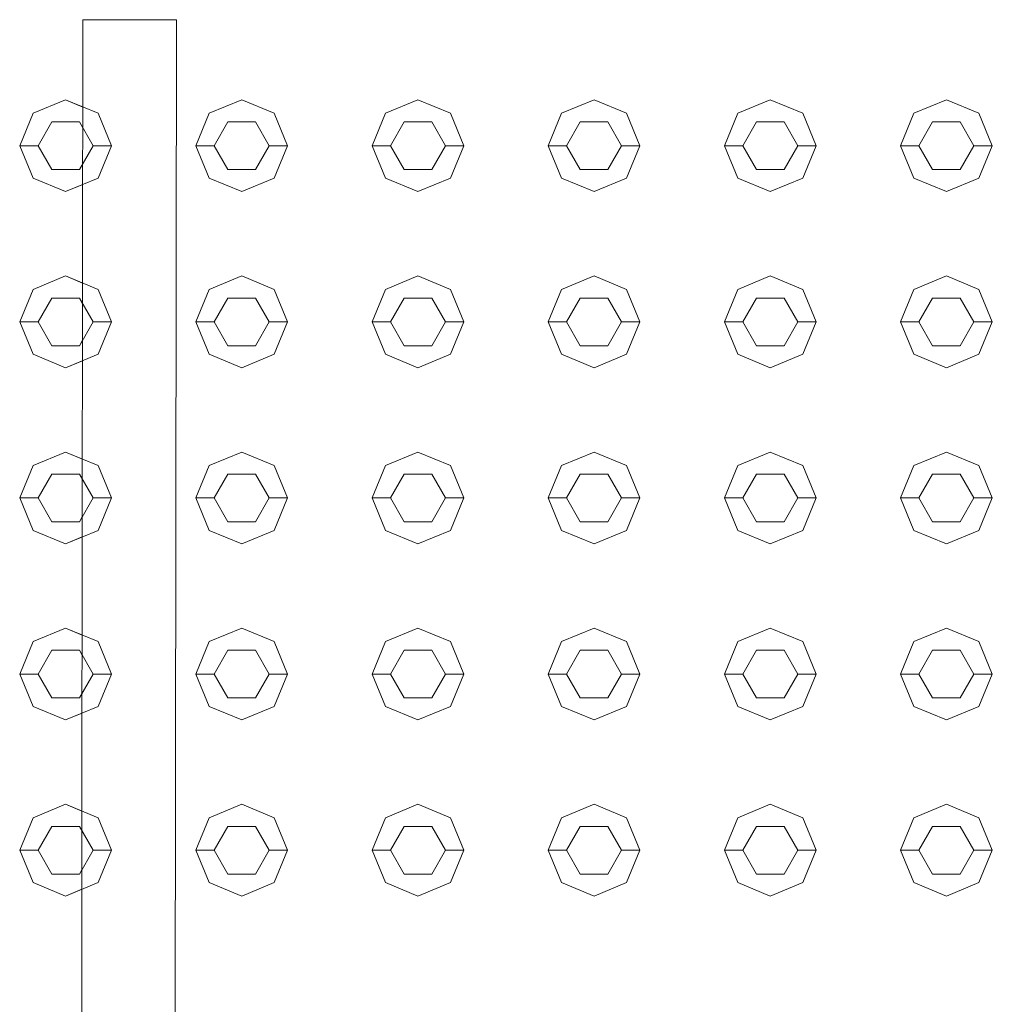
# Model space of a CAD drawing. Header units: millimetres. Extents: x 2 to 902, y -447 to 199.
# Tile 599 of 656: x 16.311 to 16.841, y 168.601 to 169.138. Entities that reach past the tile are written whole.
import ezdxf

# ---------------------------------------------------------------- set-up
doc = ezdxf.new("R2010")
doc.units = ezdxf.units.MM
doc.header["$MEASUREMENT"] = 0
doc.layers.add('IFC-Elemento construtivo genérico-Contorno', color=253, linetype='Continuous', lineweight=5)
doc.layers.add('IFC-Porta-Contorno', color=142, linetype='Continuous', lineweight=5)

msp = doc.modelspace()

# ---------------------------------------------------------------- linework, layer by layer
at = {"layer": 'IFC-Elemento construtivo genérico-Contorno', "color": 7, "lineweight": 5}
for p, q in [((16.31804, 169.08648), (16.33572, 169.09379)), ((16.31804, 169.08648), (16.33572, 169.09379)), ((16.33572, 169.09379), (16.34514, 169.0899)), ((16.33572, 169.09379), (16.3534, 169.08648)), ((16.41405, 169.08648), (16.43172, 169.09379)), ((16.41405, 169.08648), (16.43172, 169.09379)), ((16.43172, 169.09379), (16.4494, 169.08648)), ((16.43172, 169.09379), (16.4494, 169.08648)), ((16.51004, 169.08648), (16.52772, 169.09379)), ((16.51004, 169.08648), (16.52772, 169.09379)), ((16.52772, 169.09379), (16.5454, 169.08648)), ((16.52772, 169.09379), (16.5454, 169.08648)), ((16.60604, 169.08648), (16.62372, 169.09379)), ((16.60604, 169.08648), (16.62372, 169.09379)), ((16.62372, 169.09379), (16.6414, 169.08648)), ((16.62372, 169.09379), (16.6414, 169.08648)), ((16.70204, 169.08648), (16.71972, 169.09379)), ((16.70204, 169.08648), (16.71972, 169.09379)), ((16.71972, 169.09379), (16.7374, 169.08648)), ((16.71972, 169.09379), (16.7374, 169.08648)), ((16.79804, 169.08648), (16.81572, 169.09379)), ((16.79804, 169.08648), (16.81572, 169.09379)), ((16.81572, 169.09379), (16.8334, 169.08648)), ((16.81572, 169.09379), (16.8334, 169.08648)), ((16.31072, 169.06879), (16.31804, 169.08648)), ((16.31072, 169.06879), (16.31804, 169.08648)), ((16.32072, 169.06879), (16.32822, 169.08179)), ((16.32072, 169.06879), (16.32822, 169.08179)), ((16.32822, 169.08179), (16.34322, 169.08179)), ((16.32822, 169.08179), (16.34322, 169.08179)), ((16.34322, 169.08179), (16.34513, 169.07849)), ((16.34322, 169.08179), (16.35072, 169.06879)), ((16.3534, 169.08648), (16.36072, 169.06879)), ((16.40672, 169.06879), (16.41405, 169.08648)), ((16.40672, 169.06879), (16.41405, 169.08648)), ((16.41672, 169.06879), (16.42422, 169.08179)), ((16.41672, 169.06879), (16.42422, 169.08179)), ((16.42422, 169.08179), (16.43922, 169.08179)), ((16.42422, 169.08179), (16.43922, 169.08179)), ((16.43922, 169.08179), (16.44672, 169.06879)), ((16.43922, 169.08179), (16.44672, 169.06879)), ((16.4494, 169.08648), (16.45672, 169.06879)), ((16.4494, 169.08648), (16.45672, 169.06879)), ((16.50272, 169.06879), (16.51004, 169.08648)), ((16.50272, 169.06879), (16.51004, 169.08648)), ((16.51272, 169.06879), (16.52022, 169.08179)), ((16.51272, 169.06879), (16.52022, 169.08179)), ((16.52022, 169.08179), (16.53522, 169.08179)), ((16.52022, 169.08179), (16.53522, 169.08179)), ((16.53522, 169.08179), (16.54272, 169.06879)), ((16.53522, 169.08179), (16.54272, 169.06879)), ((16.5454, 169.08648), (16.55272, 169.06879)), ((16.5454, 169.08648), (16.55272, 169.06879)), ((16.59872, 169.06879), (16.60604, 169.08648)), ((16.59872, 169.06879), (16.60604, 169.08648)), ((16.60872, 169.06879), (16.61622, 169.08179)), ((16.60872, 169.06879), (16.61622, 169.08179)), ((16.61622, 169.08179), (16.63122, 169.08179)), ((16.61622, 169.08179), (16.63122, 169.08179)), ((16.63122, 169.08179), (16.63872, 169.06879)), ((16.63122, 169.08179), (16.63872, 169.06879)), ((16.6414, 169.08648), (16.64872, 169.06879)), ((16.6414, 169.08648), (16.64872, 169.06879)), ((16.69472, 169.06879), (16.70204, 169.08648)), ((16.69472, 169.06879), (16.70204, 169.08648)), ((16.70472, 169.06879), (16.71222, 169.08179)), ((16.70472, 169.06879), (16.71222, 169.08179)), ((16.71222, 169.08179), (16.72722, 169.08179)), ((16.71222, 169.08179), (16.72722, 169.08179)), ((16.72722, 169.08179), (16.73472, 169.06879)), ((16.72722, 169.08179), (16.73472, 169.06879)), ((16.7374, 169.08648), (16.74472, 169.06879)), ((16.7374, 169.08648), (16.74472, 169.06879)), ((16.79072, 169.06879), (16.79804, 169.08648)), ((16.79072, 169.06879), (16.79804, 169.08648)), ((16.80072, 169.06879), (16.80822, 169.08179)), ((16.80072, 169.06879), (16.80822, 169.08179)), ((16.80822, 169.08179), (16.82322, 169.08179)), ((16.80822, 169.08179), (16.82322, 169.08179)), ((16.82322, 169.08179), (16.83072, 169.06879)), ((16.82322, 169.08179), (16.83072, 169.06879)), ((16.8334, 169.08648), (16.84072, 169.06879)), ((16.8334, 169.08648), (16.84072, 169.06879)), ((16.31072, 169.06879), (16.32072, 169.06879)), ((16.31072, 169.06879), (16.31804, 169.05112)), ((16.31072, 169.06879), (16.32072, 169.06879)), ((16.31072, 169.06879), (16.31804, 169.05112)), ((16.32072, 169.06879), (16.32822, 169.0558)), ((16.32072, 169.06879), (16.32822, 169.0558)), ((16.34322, 169.0558), (16.35072, 169.06879)), ((16.35072, 169.06879), (16.36072, 169.06879)), ((16.3534, 169.05112), (16.36072, 169.06879)), ((16.40672, 169.06879), (16.41672, 169.06879)), ((16.40672, 169.06879), (16.41405, 169.05112)), ((16.40672, 169.06879), (16.41672, 169.06879)), ((16.40672, 169.06879), (16.41405, 169.05112)), ((16.41672, 169.06879), (16.42422, 169.0558)), ((16.41672, 169.06879), (16.42422, 169.0558)), ((16.43922, 169.0558), (16.44672, 169.06879)), ((16.43922, 169.0558), (16.44672, 169.06879)), ((16.44672, 169.06879), (16.45672, 169.06879)), ((16.44672, 169.06879), (16.45672, 169.06879)), ((16.4494, 169.05112), (16.45672, 169.06879)), ((16.4494, 169.05112), (16.45672, 169.06879)), ((16.50272, 169.06879), (16.51272, 169.06879)), ((16.50272, 169.06879), (16.51004, 169.05112)), ((16.50272, 169.06879), (16.51272, 169.06879)), ((16.50272, 169.06879), (16.51004, 169.05112)), ((16.51272, 169.06879), (16.52022, 169.0558)), ((16.51272, 169.06879), (16.52022, 169.0558)), ((16.53522, 169.0558), (16.54272, 169.06879)), ((16.53522, 169.0558), (16.54272, 169.06879)), ((16.54272, 169.06879), (16.55272, 169.06879)), ((16.54272, 169.06879), (16.55272, 169.06879)), ((16.5454, 169.05112), (16.55272, 169.06879)), ((16.5454, 169.05112), (16.55272, 169.06879)), ((16.59872, 169.06879), (16.60872, 169.06879)), ((16.59872, 169.06879), (16.60604, 169.05112)), ((16.59872, 169.06879), (16.60872, 169.06879)), ((16.59872, 169.06879), (16.60604, 169.05112)), ((16.60872, 169.06879), (16.61622, 169.0558)), ((16.60872, 169.06879), (16.61622, 169.0558)), ((16.63122, 169.0558), (16.63872, 169.06879)), ((16.63122, 169.0558), (16.63872, 169.06879)), ((16.63872, 169.06879), (16.64872, 169.06879)), ((16.63872, 169.06879), (16.64872, 169.06879)), ((16.6414, 169.05112), (16.64872, 169.06879)), ((16.6414, 169.05112), (16.64872, 169.06879)), ((16.69472, 169.06879), (16.70472, 169.06879)), ((16.69472, 169.06879), (16.70204, 169.05112)), ((16.69472, 169.06879), (16.70472, 169.06879)), ((16.69472, 169.06879), (16.70204, 169.05112)), ((16.70472, 169.06879), (16.71222, 169.0558)), ((16.70472, 169.06879), (16.71222, 169.0558)), ((16.72722, 169.0558), (16.73472, 169.06879)), ((16.72722, 169.0558), (16.73472, 169.06879)), ((16.73472, 169.06879), (16.74472, 169.06879)), ((16.73472, 169.06879), (16.74472, 169.06879)), ((16.7374, 169.05112), (16.74472, 169.06879)), ((16.7374, 169.05112), (16.74472, 169.06879)), ((16.79072, 169.06879), (16.80072, 169.06879)), ((16.79072, 169.06879), (16.79804, 169.05112)), ((16.79072, 169.06879), (16.80072, 169.06879)), ((16.79072, 169.06879), (16.79804, 169.05112)), ((16.80072, 169.06879), (16.80822, 169.0558)), ((16.80072, 169.06879), (16.80822, 169.0558)), ((16.82322, 169.0558), (16.83072, 169.06879)), ((16.82322, 169.0558), (16.83072, 169.06879)), ((16.83072, 169.06879), (16.84072, 169.06879)), ((16.83072, 169.06879), (16.84072, 169.06879)), ((16.8334, 169.05112), (16.84072, 169.06879)), ((16.8334, 169.05112), (16.84072, 169.06879)), ((16.32822, 169.0558), (16.34322, 169.0558)), ((16.32822, 169.0558), (16.34322, 169.0558)), ((16.34322, 169.0558), (16.3451, 169.05907)), ((16.42422, 169.0558), (16.43922, 169.0558)), ((16.42422, 169.0558), (16.43922, 169.0558)), ((16.52022, 169.0558), (16.53522, 169.0558)), ((16.52022, 169.0558), (16.53522, 169.0558)), ((16.61622, 169.0558), (16.63122, 169.0558)), ((16.61622, 169.0558), (16.63122, 169.0558)), ((16.71222, 169.0558), (16.72722, 169.0558)), ((16.71222, 169.0558), (16.72722, 169.0558)), ((16.80822, 169.0558), (16.82322, 169.0558)), ((16.80822, 169.0558), (16.82322, 169.0558)), ((16.31804, 169.05112), (16.33572, 169.04379)), ((16.31804, 169.05112), (16.33572, 169.04379)), ((16.33572, 169.04379), (16.3534, 169.05112)), ((16.41405, 169.05112), (16.43172, 169.04379)), ((16.41405, 169.05112), (16.43172, 169.04379)), ((16.43172, 169.04379), (16.4494, 169.05112)), ((16.43172, 169.04379), (16.4494, 169.05112)), ((16.51004, 169.05112), (16.52772, 169.04379)), ((16.51004, 169.05112), (16.52772, 169.04379)), ((16.52772, 169.04379), (16.5454, 169.05112)), ((16.52772, 169.04379), (16.5454, 169.05112)), ((16.60604, 169.05112), (16.62372, 169.04379)), ((16.60604, 169.05112), (16.62372, 169.04379)), ((16.62372, 169.04379), (16.6414, 169.05112)), ((16.62372, 169.04379), (16.6414, 169.05112)), ((16.70204, 169.05112), (16.71972, 169.04379)), ((16.70204, 169.05112), (16.71972, 169.04379)), ((16.71972, 169.04379), (16.7374, 169.05112)), ((16.71972, 169.04379), (16.7374, 169.05112)), ((16.79804, 169.05112), (16.81572, 169.04379)), ((16.79804, 169.05112), (16.81572, 169.04379)), ((16.81572, 169.04379), (16.8334, 169.05112)), ((16.81572, 169.04379), (16.8334, 169.05112)), ((16.33572, 169.04379), (16.34509, 169.04767)), ((16.31804, 168.99047), (16.33572, 168.9978)), ((16.31804, 168.99047), (16.33572, 168.9978)), ((16.33572, 168.9978), (16.34502, 168.99395)), ((16.33572, 168.9978), (16.3534, 168.99047)), ((16.41405, 168.99047), (16.43172, 168.9978)), ((16.41405, 168.99047), (16.43172, 168.9978)), ((16.43172, 168.9978), (16.4494, 168.99047)), ((16.43172, 168.9978), (16.4494, 168.99047)), ((16.51004, 168.99047), (16.52772, 168.9978)), ((16.51004, 168.99047), (16.52772, 168.9978)), ((16.52772, 168.9978), (16.5454, 168.99047)), ((16.52772, 168.9978), (16.5454, 168.99047)), ((16.60604, 168.99047), (16.62372, 168.9978)), ((16.60604, 168.99047), (16.62372, 168.9978)), ((16.62372, 168.9978), (16.6414, 168.99047)), ((16.62372, 168.9978), (16.6414, 168.99047)), ((16.70204, 168.99047), (16.71972, 168.9978)), ((16.70204, 168.99047), (16.71972, 168.9978)), ((16.71972, 168.9978), (16.7374, 168.99047)), ((16.71972, 168.9978), (16.7374, 168.99047)), ((16.79804, 168.99047), (16.81572, 168.9978)), ((16.79804, 168.99047), (16.81572, 168.9978)), ((16.81572, 168.9978), (16.8334, 168.99047)), ((16.81572, 168.9978), (16.8334, 168.99047)), ((16.31072, 168.9728), (16.31804, 168.99047)), ((16.31072, 168.9728), (16.31804, 168.99047)), ((16.3534, 168.99047), (16.36072, 168.9728)), ((16.40672, 168.9728), (16.41405, 168.99047)), ((16.40672, 168.9728), (16.41405, 168.99047)), ((16.4494, 168.99047), (16.45672, 168.9728)), ((16.4494, 168.99047), (16.45672, 168.9728)), ((16.50272, 168.9728), (16.51004, 168.99047)), ((16.50272, 168.9728), (16.51004, 168.99047)), ((16.5454, 168.99047), (16.55272, 168.9728)), ((16.5454, 168.99047), (16.55272, 168.9728)), ((16.59872, 168.9728), (16.60604, 168.99047)), ((16.59872, 168.9728), (16.60604, 168.99047)), ((16.6414, 168.99047), (16.64872, 168.9728)), ((16.6414, 168.99047), (16.64872, 168.9728)), ((16.69472, 168.9728), (16.70204, 168.99047)), ((16.69472, 168.9728), (16.70204, 168.99047)), ((16.7374, 168.99047), (16.74472, 168.9728)), ((16.7374, 168.99047), (16.74472, 168.9728)), ((16.79072, 168.9728), (16.79804, 168.99047)), ((16.79072, 168.9728), (16.79804, 168.99047)), ((16.8334, 168.99047), (16.84072, 168.9728)), ((16.8334, 168.99047), (16.84072, 168.9728)), ((16.32072, 168.9728), (16.32822, 168.98579)), ((16.32072, 168.9728), (16.32822, 168.98579)), ((16.32822, 168.98579), (16.34322, 168.98579)), ((16.32822, 168.98579), (16.34322, 168.98579)), ((16.34322, 168.98579), (16.345, 168.9827)), ((16.34322, 168.98579), (16.35072, 168.9728)), ((16.41672, 168.9728), (16.42422, 168.98579)), ((16.41672, 168.9728), (16.42422, 168.98579)), ((16.42422, 168.98579), (16.43922, 168.98579)), ((16.42422, 168.98579), (16.43922, 168.98579)), ((16.43922, 168.98579), (16.44672, 168.9728)), ((16.43922, 168.98579), (16.44672, 168.9728)), ((16.51272, 168.9728), (16.52022, 168.98579)), ((16.51272, 168.9728), (16.52022, 168.98579)), ((16.52022, 168.98579), (16.53522, 168.98579)), ((16.52022, 168.98579), (16.53522, 168.98579)), ((16.53522, 168.98579), (16.54272, 168.9728)), ((16.53522, 168.98579), (16.54272, 168.9728)), ((16.60872, 168.9728), (16.61622, 168.98579)), ((16.60872, 168.9728), (16.61622, 168.98579)), ((16.61622, 168.98579), (16.63122, 168.98579)), ((16.61622, 168.98579), (16.63122, 168.98579)), ((16.63122, 168.98579), (16.63872, 168.9728)), ((16.63122, 168.98579), (16.63872, 168.9728)), ((16.70472, 168.9728), (16.71222, 168.98579)), ((16.70472, 168.9728), (16.71222, 168.98579)), ((16.71222, 168.98579), (16.72722, 168.98579)), ((16.71222, 168.98579), (16.72722, 168.98579)), ((16.72722, 168.98579), (16.73472, 168.9728)), ((16.72722, 168.98579), (16.73472, 168.9728)), ((16.80072, 168.9728), (16.80822, 168.98579)), ((16.80072, 168.9728), (16.80822, 168.98579)), ((16.80822, 168.98579), (16.82322, 168.98579)), ((16.80822, 168.98579), (16.82322, 168.98579)), ((16.82322, 168.98579), (16.83072, 168.9728)), ((16.82322, 168.98579), (16.83072, 168.9728)), ((16.31072, 168.9728), (16.32072, 168.9728)), ((16.31072, 168.9728), (16.31804, 168.95512)), ((16.31072, 168.9728), (16.32072, 168.9728)), ((16.31072, 168.9728), (16.31804, 168.95512)), ((16.32072, 168.9728), (16.32822, 168.95981)), ((16.32072, 168.9728), (16.32822, 168.95981)), ((16.34322, 168.95981), (16.35072, 168.9728)), ((16.35072, 168.9728), (16.36072, 168.9728)), ((16.3534, 168.95512), (16.36072, 168.9728)), ((16.40672, 168.9728), (16.41672, 168.9728)), ((16.40672, 168.9728), (16.41405, 168.95512)), ((16.40672, 168.9728), (16.41672, 168.9728)), ((16.40672, 168.9728), (16.41405, 168.95512)), ((16.41672, 168.9728), (16.42422, 168.95981)), ((16.41672, 168.9728), (16.42422, 168.95981)), ((16.43922, 168.95981), (16.44672, 168.9728)), ((16.43922, 168.95981), (16.44672, 168.9728)), ((16.44672, 168.9728), (16.45672, 168.9728)), ((16.44672, 168.9728), (16.45672, 168.9728)), ((16.4494, 168.95512), (16.45672, 168.9728)), ((16.4494, 168.95512), (16.45672, 168.9728)), ((16.50272, 168.9728), (16.51272, 168.9728)), ((16.50272, 168.9728), (16.51004, 168.95512)), ((16.50272, 168.9728), (16.51272, 168.9728)), ((16.50272, 168.9728), (16.51004, 168.95512)), ((16.51272, 168.9728), (16.52022, 168.95981)), ((16.51272, 168.9728), (16.52022, 168.95981)), ((16.53522, 168.95981), (16.54272, 168.9728)), ((16.53522, 168.95981), (16.54272, 168.9728)), ((16.54272, 168.9728), (16.55272, 168.9728)), ((16.54272, 168.9728), (16.55272, 168.9728)), ((16.5454, 168.95512), (16.55272, 168.9728)), ((16.5454, 168.95512), (16.55272, 168.9728)), ((16.59872, 168.9728), (16.60872, 168.9728)), ((16.59872, 168.9728), (16.60604, 168.95512)), ((16.59872, 168.9728), (16.60872, 168.9728)), ((16.59872, 168.9728), (16.60604, 168.95512)), ((16.60872, 168.9728), (16.61622, 168.95981)), ((16.60872, 168.9728), (16.61622, 168.95981)), ((16.63122, 168.95981), (16.63872, 168.9728)), ((16.63122, 168.95981), (16.63872, 168.9728)), ((16.63872, 168.9728), (16.64872, 168.9728)), ((16.63872, 168.9728), (16.64872, 168.9728)), ((16.6414, 168.95512), (16.64872, 168.9728)), ((16.6414, 168.95512), (16.64872, 168.9728)), ((16.69472, 168.9728), (16.70472, 168.9728)), ((16.69472, 168.9728), (16.70204, 168.95512)), ((16.69472, 168.9728), (16.70472, 168.9728)), ((16.69472, 168.9728), (16.70204, 168.95512)), ((16.70472, 168.9728), (16.71222, 168.95981)), ((16.70472, 168.9728), (16.71222, 168.95981)), ((16.72722, 168.95981), (16.73472, 168.9728)), ((16.72722, 168.95981), (16.73472, 168.9728)), ((16.73472, 168.9728), (16.74472, 168.9728)), ((16.73472, 168.9728), (16.74472, 168.9728)), ((16.7374, 168.95512), (16.74472, 168.9728)), ((16.7374, 168.95512), (16.74472, 168.9728)), ((16.79072, 168.9728), (16.80072, 168.9728)), ((16.79072, 168.9728), (16.79804, 168.95512)), ((16.79072, 168.9728), (16.80072, 168.9728)), ((16.79072, 168.9728), (16.79804, 168.95512)), ((16.80072, 168.9728), (16.80822, 168.95981)), ((16.80072, 168.9728), (16.80822, 168.95981)), ((16.82322, 168.95981), (16.83072, 168.9728)), ((16.82322, 168.95981), (16.83072, 168.9728)), ((16.83072, 168.9728), (16.84072, 168.9728)), ((16.83072, 168.9728), (16.84072, 168.9728)), ((16.8334, 168.95512), (16.84072, 168.9728)), ((16.8334, 168.95512), (16.84072, 168.9728)), ((16.32822, 168.95981), (16.34322, 168.95981)), ((16.32822, 168.95981), (16.34322, 168.95981)), ((16.34322, 168.95981), (16.34498, 168.96285)), ((16.42422, 168.95981), (16.43922, 168.95981)), ((16.42422, 168.95981), (16.43922, 168.95981)), ((16.52022, 168.95981), (16.53522, 168.95981)), ((16.52022, 168.95981), (16.53522, 168.95981)), ((16.61622, 168.95981), (16.63122, 168.95981)), ((16.61622, 168.95981), (16.63122, 168.95981)), ((16.71222, 168.95981), (16.72722, 168.95981)), ((16.71222, 168.95981), (16.72722, 168.95981)), ((16.80822, 168.95981), (16.82322, 168.95981)), ((16.80822, 168.95981), (16.82322, 168.95981)), ((16.31804, 168.95512), (16.33572, 168.9478)), ((16.31804, 168.95512), (16.33572, 168.9478)), ((16.33572, 168.9478), (16.3534, 168.95512)), ((16.41405, 168.95512), (16.43172, 168.9478)), ((16.41405, 168.95512), (16.43172, 168.9478)), ((16.43172, 168.9478), (16.4494, 168.95512)), ((16.43172, 168.9478), (16.4494, 168.95512)), ((16.51004, 168.95512), (16.52772, 168.9478)), ((16.51004, 168.95512), (16.52772, 168.9478)), ((16.52772, 168.9478), (16.5454, 168.95512)), ((16.52772, 168.9478), (16.5454, 168.95512)), ((16.60604, 168.95512), (16.62372, 168.9478)), ((16.60604, 168.95512), (16.62372, 168.9478)), ((16.62372, 168.9478), (16.6414, 168.95512)), ((16.62372, 168.9478), (16.6414, 168.95512)), ((16.70204, 168.95512), (16.71972, 168.9478)), ((16.70204, 168.95512), (16.71972, 168.9478)), ((16.71972, 168.9478), (16.7374, 168.95512)), ((16.71972, 168.9478), (16.7374, 168.95512)), ((16.79804, 168.95512), (16.81572, 168.9478)), ((16.79804, 168.95512), (16.81572, 168.9478)), ((16.81572, 168.9478), (16.8334, 168.95512)), ((16.81572, 168.9478), (16.8334, 168.95512)), ((16.33572, 168.9478), (16.34496, 168.95163)), ((16.31804, 168.89448), (16.33572, 168.9018)), ((16.31804, 168.89448), (16.33572, 168.9018)), ((16.33572, 168.9018), (16.34489, 168.898)), ((16.33572, 168.9018), (16.3534, 168.89448)), ((16.41405, 168.89448), (16.43172, 168.9018)), ((16.41405, 168.89448), (16.43172, 168.9018)), ((16.43172, 168.9018), (16.4494, 168.89448)), ((16.43172, 168.9018), (16.4494, 168.89448)), ((16.51004, 168.89448), (16.52772, 168.9018)), ((16.51004, 168.89448), (16.52772, 168.9018)), ((16.52772, 168.9018), (16.5454, 168.89448)), ((16.52772, 168.9018), (16.5454, 168.89448)), ((16.60604, 168.89448), (16.62372, 168.9018)), ((16.60604, 168.89448), (16.62372, 168.9018)), ((16.62372, 168.9018), (16.6414, 168.89448)), ((16.62372, 168.9018), (16.6414, 168.89448)), ((16.70204, 168.89448), (16.71972, 168.9018)), ((16.70204, 168.89448), (16.71972, 168.9018)), ((16.71972, 168.9018), (16.7374, 168.89448)), ((16.71972, 168.9018), (16.7374, 168.89448)), ((16.79804, 168.89448), (16.81572, 168.9018)), ((16.79804, 168.89448), (16.81572, 168.9018)), ((16.81572, 168.9018), (16.8334, 168.89448)), ((16.81572, 168.9018), (16.8334, 168.89448)), ((16.31072, 168.8768), (16.31804, 168.89448)), ((16.31072, 168.8768), (16.31804, 168.89448)), ((16.3534, 168.89448), (16.36072, 168.8768)), ((16.40672, 168.8768), (16.41405, 168.89448)), ((16.40672, 168.8768), (16.41405, 168.89448)), ((16.4494, 168.89448), (16.45672, 168.8768)), ((16.4494, 168.89448), (16.45672, 168.8768)), ((16.50272, 168.8768), (16.51004, 168.89448)), ((16.50272, 168.8768), (16.51004, 168.89448)), ((16.5454, 168.89448), (16.55272, 168.8768)), ((16.5454, 168.89448), (16.55272, 168.8768)), ((16.59872, 168.8768), (16.60604, 168.89448)), ((16.59872, 168.8768), (16.60604, 168.89448)), ((16.6414, 168.89448), (16.64872, 168.8768)), ((16.6414, 168.89448), (16.64872, 168.8768)), ((16.69472, 168.8768), (16.70204, 168.89448)), ((16.69472, 168.8768), (16.70204, 168.89448)), ((16.7374, 168.89448), (16.74472, 168.8768)), ((16.7374, 168.89448), (16.74472, 168.8768)), ((16.79072, 168.8768), (16.79804, 168.89448)), ((16.79072, 168.8768), (16.79804, 168.89448)), ((16.8334, 168.89448), (16.84072, 168.8768)), ((16.8334, 168.89448), (16.84072, 168.8768)), ((16.32072, 168.8768), (16.32822, 168.88979)), ((16.32072, 168.8768), (16.32822, 168.88979)), ((16.32822, 168.88979), (16.34322, 168.88979)), ((16.32822, 168.88979), (16.34322, 168.88979)), ((16.34322, 168.88979), (16.34488, 168.88692)), ((16.34322, 168.88979), (16.35072, 168.8768)), ((16.41672, 168.8768), (16.42422, 168.88979)), ((16.41672, 168.8768), (16.42422, 168.88979)), ((16.42422, 168.88979), (16.43922, 168.88979)), ((16.42422, 168.88979), (16.43922, 168.88979)), ((16.43922, 168.88979), (16.44672, 168.8768)), ((16.43922, 168.88979), (16.44672, 168.8768)), ((16.51272, 168.8768), (16.52022, 168.88979)), ((16.51272, 168.8768), (16.52022, 168.88979)), ((16.52022, 168.88979), (16.53522, 168.88979)), ((16.52022, 168.88979), (16.53522, 168.88979)), ((16.53522, 168.88979), (16.54272, 168.8768)), ((16.53522, 168.88979), (16.54272, 168.8768)), ((16.60872, 168.8768), (16.61622, 168.88979)), ((16.60872, 168.8768), (16.61622, 168.88979)), ((16.61622, 168.88979), (16.63122, 168.88979)), ((16.61622, 168.88979), (16.63122, 168.88979)), ((16.63122, 168.88979), (16.63872, 168.8768)), ((16.63122, 168.88979), (16.63872, 168.8768)), ((16.70472, 168.8768), (16.71222, 168.88979)), ((16.70472, 168.8768), (16.71222, 168.88979)), ((16.71222, 168.88979), (16.72722, 168.88979)), ((16.71222, 168.88979), (16.72722, 168.88979)), ((16.72722, 168.88979), (16.73472, 168.8768)), ((16.72722, 168.88979), (16.73472, 168.8768)), ((16.80072, 168.8768), (16.80822, 168.88979)), ((16.80072, 168.8768), (16.80822, 168.88979)), ((16.80822, 168.88979), (16.82322, 168.88979)), ((16.80822, 168.88979), (16.82322, 168.88979)), ((16.82322, 168.88979), (16.83072, 168.8768)), ((16.82322, 168.88979), (16.83072, 168.8768)), ((16.31072, 168.8768), (16.32072, 168.8768)), ((16.31072, 168.8768), (16.31804, 168.85912)), ((16.31072, 168.8768), (16.32072, 168.8768)), ((16.31072, 168.8768), (16.31804, 168.85912)), ((16.32072, 168.8768), (16.32822, 168.8638)), ((16.32072, 168.8768), (16.32822, 168.8638)), ((16.34322, 168.8638), (16.35072, 168.8768)), ((16.35072, 168.8768), (16.36072, 168.8768)), ((16.3534, 168.85912), (16.36072, 168.8768)), ((16.40672, 168.8768), (16.41672, 168.8768)), ((16.40672, 168.8768), (16.41405, 168.85912)), ((16.40672, 168.8768), (16.41672, 168.8768)), ((16.40672, 168.8768), (16.41405, 168.85912)), ((16.41672, 168.8768), (16.42422, 168.8638)), ((16.41672, 168.8768), (16.42422, 168.8638)), ((16.43922, 168.8638), (16.44672, 168.8768)), ((16.43922, 168.8638), (16.44672, 168.8768)), ((16.44672, 168.8768), (16.45672, 168.8768)), ((16.44672, 168.8768), (16.45672, 168.8768)), ((16.4494, 168.85912), (16.45672, 168.8768)), ((16.4494, 168.85912), (16.45672, 168.8768)), ((16.50272, 168.8768), (16.51272, 168.8768)), ((16.50272, 168.8768), (16.51004, 168.85912)), ((16.50272, 168.8768), (16.51272, 168.8768)), ((16.50272, 168.8768), (16.51004, 168.85912)), ((16.51272, 168.8768), (16.52022, 168.8638)), ((16.51272, 168.8768), (16.52022, 168.8638)), ((16.53522, 168.8638), (16.54272, 168.8768)), ((16.53522, 168.8638), (16.54272, 168.8768)), ((16.54272, 168.8768), (16.55272, 168.8768)), ((16.54272, 168.8768), (16.55272, 168.8768)), ((16.5454, 168.85912), (16.55272, 168.8768)), ((16.5454, 168.85912), (16.55272, 168.8768)), ((16.59872, 168.8768), (16.60872, 168.8768)), ((16.59872, 168.8768), (16.60604, 168.85912)), ((16.59872, 168.8768), (16.60872, 168.8768)), ((16.59872, 168.8768), (16.60604, 168.85912)), ((16.60872, 168.8768), (16.61622, 168.8638)), ((16.60872, 168.8768), (16.61622, 168.8638)), ((16.63122, 168.8638), (16.63872, 168.8768)), ((16.63122, 168.8638), (16.63872, 168.8768)), ((16.63872, 168.8768), (16.64872, 168.8768)), ((16.63872, 168.8768), (16.64872, 168.8768)), ((16.6414, 168.85912), (16.64872, 168.8768)), ((16.6414, 168.85912), (16.64872, 168.8768)), ((16.69472, 168.8768), (16.70472, 168.8768)), ((16.69472, 168.8768), (16.70204, 168.85912)), ((16.69472, 168.8768), (16.70472, 168.8768)), ((16.69472, 168.8768), (16.70204, 168.85912)), ((16.70472, 168.8768), (16.71222, 168.8638)), ((16.70472, 168.8768), (16.71222, 168.8638)), ((16.72722, 168.8638), (16.73472, 168.8768)), ((16.72722, 168.8638), (16.73472, 168.8768)), ((16.73472, 168.8768), (16.74472, 168.8768)), ((16.73472, 168.8768), (16.74472, 168.8768)), ((16.7374, 168.85912), (16.74472, 168.8768)), ((16.7374, 168.85912), (16.74472, 168.8768)), ((16.79072, 168.8768), (16.80072, 168.8768)), ((16.79072, 168.8768), (16.79804, 168.85912)), ((16.79072, 168.8768), (16.80072, 168.8768)), ((16.79072, 168.8768), (16.79804, 168.85912)), ((16.80072, 168.8768), (16.80822, 168.8638)), ((16.80072, 168.8768), (16.80822, 168.8638)), ((16.82322, 168.8638), (16.83072, 168.8768)), ((16.82322, 168.8638), (16.83072, 168.8768)), ((16.83072, 168.8768), (16.84072, 168.8768)), ((16.83072, 168.8768), (16.84072, 168.8768)), ((16.8334, 168.85912), (16.84072, 168.8768)), ((16.8334, 168.85912), (16.84072, 168.8768)), ((16.32822, 168.8638), (16.34322, 168.8638)), ((16.32822, 168.8638), (16.34322, 168.8638)), ((16.34322, 168.8638), (16.34485, 168.86663)), ((16.42422, 168.8638), (16.43922, 168.8638)), ((16.42422, 168.8638), (16.43922, 168.8638)), ((16.52022, 168.8638), (16.53522, 168.8638)), ((16.52022, 168.8638), (16.53522, 168.8638)), ((16.61622, 168.8638), (16.63122, 168.8638)), ((16.61622, 168.8638), (16.63122, 168.8638)), ((16.71222, 168.8638), (16.72722, 168.8638)), ((16.71222, 168.8638), (16.72722, 168.8638)), ((16.80822, 168.8638), (16.82322, 168.8638)), ((16.80822, 168.8638), (16.82322, 168.8638)), ((16.31804, 168.85912), (16.33572, 168.8518)), ((16.31804, 168.85912), (16.33572, 168.8518)), ((16.33572, 168.8518), (16.3534, 168.85912)), ((16.41405, 168.85912), (16.43172, 168.8518)), ((16.41405, 168.85912), (16.43172, 168.8518)), ((16.43172, 168.8518), (16.4494, 168.85912)), ((16.43172, 168.8518), (16.4494, 168.85912)), ((16.51004, 168.85912), (16.52772, 168.8518)), ((16.51004, 168.85912), (16.52772, 168.8518)), ((16.52772, 168.8518), (16.5454, 168.85912)), ((16.52772, 168.8518), (16.5454, 168.85912)), ((16.60604, 168.85912), (16.62372, 168.8518)), ((16.60604, 168.85912), (16.62372, 168.8518)), ((16.62372, 168.8518), (16.6414, 168.85912)), ((16.62372, 168.8518), (16.6414, 168.85912)), ((16.70204, 168.85912), (16.71972, 168.8518)), ((16.70204, 168.85912), (16.71972, 168.8518)), ((16.71972, 168.8518), (16.7374, 168.85912)), ((16.71972, 168.8518), (16.7374, 168.85912)), ((16.79804, 168.85912), (16.81572, 168.8518)), ((16.79804, 168.85912), (16.81572, 168.8518)), ((16.81572, 168.8518), (16.8334, 168.85912)), ((16.81572, 168.8518), (16.8334, 168.85912)), ((16.33572, 168.8518), (16.34484, 168.85557)), ((16.31804, 168.79847), (16.33572, 168.80579)), ((16.31804, 168.79847), (16.33572, 168.80579)), ((16.33572, 168.80579), (16.34477, 168.80204)), ((16.33572, 168.80579), (16.3534, 168.79847)), ((16.41405, 168.79847), (16.43172, 168.80579)), ((16.41405, 168.79847), (16.43172, 168.80579)), ((16.43172, 168.80579), (16.4494, 168.79847)), ((16.43172, 168.80579), (16.4494, 168.79847)), ((16.51004, 168.79847), (16.52772, 168.80579)), ((16.51004, 168.79847), (16.52772, 168.80579)), ((16.52772, 168.80579), (16.5454, 168.79847)), ((16.52772, 168.80579), (16.5454, 168.79847)), ((16.60604, 168.79847), (16.62372, 168.80579)), ((16.60604, 168.79847), (16.62372, 168.80579)), ((16.62372, 168.80579), (16.6414, 168.79847)), ((16.62372, 168.80579), (16.6414, 168.79847)), ((16.70204, 168.79847), (16.71972, 168.80579)), ((16.70204, 168.79847), (16.71972, 168.80579)), ((16.71972, 168.80579), (16.7374, 168.79847)), ((16.71972, 168.80579), (16.7374, 168.79847)), ((16.79804, 168.79847), (16.81572, 168.80579)), ((16.79804, 168.79847), (16.81572, 168.80579)), ((16.81572, 168.80579), (16.8334, 168.79847)), ((16.81572, 168.80579), (16.8334, 168.79847)), ((16.31072, 168.78079), (16.31804, 168.79847)), ((16.31072, 168.78079), (16.31804, 168.79847)), ((16.3534, 168.79847), (16.36072, 168.78079)), ((16.40672, 168.78079), (16.41405, 168.79847)), ((16.40672, 168.78079), (16.41405, 168.79847)), ((16.4494, 168.79847), (16.45672, 168.78079)), ((16.4494, 168.79847), (16.45672, 168.78079)), ((16.50272, 168.78079), (16.51004, 168.79847)), ((16.50272, 168.78079), (16.51004, 168.79847)), ((16.5454, 168.79847), (16.55272, 168.78079)), ((16.5454, 168.79847), (16.55272, 168.78079)), ((16.59872, 168.78079), (16.60604, 168.79847)), ((16.59872, 168.78079), (16.60604, 168.79847)), ((16.6414, 168.79847), (16.64872, 168.78079)), ((16.6414, 168.79847), (16.64872, 168.78079)), ((16.69472, 168.78079), (16.70204, 168.79847)), ((16.69472, 168.78079), (16.70204, 168.79847)), ((16.7374, 168.79847), (16.74472, 168.78079)), ((16.7374, 168.79847), (16.74472, 168.78079)), ((16.79072, 168.78079), (16.79804, 168.79847)), ((16.79072, 168.78079), (16.79804, 168.79847)), ((16.8334, 168.79847), (16.84072, 168.78079)), ((16.8334, 168.79847), (16.84072, 168.78079)), ((16.32072, 168.78079), (16.32822, 168.79378)), ((16.32072, 168.78079), (16.32822, 168.79378)), ((16.32822, 168.79378), (16.34322, 168.79378)), ((16.32822, 168.79378), (16.34322, 168.79378)), ((16.34322, 168.79378), (16.34475, 168.79113)), ((16.34322, 168.79378), (16.35072, 168.78079)), ((16.41672, 168.78079), (16.42422, 168.79378)), ((16.41672, 168.78079), (16.42422, 168.79378)), ((16.42422, 168.79378), (16.43922, 168.79378)), ((16.42422, 168.79378), (16.43922, 168.79378)), ((16.43922, 168.79378), (16.44672, 168.78079)), ((16.43922, 168.79378), (16.44672, 168.78079)), ((16.51272, 168.78079), (16.52022, 168.79378)), ((16.51272, 168.78079), (16.52022, 168.79378)), ((16.52022, 168.79378), (16.53522, 168.79378)), ((16.52022, 168.79378), (16.53522, 168.79378)), ((16.53522, 168.79378), (16.54272, 168.78079)), ((16.53522, 168.79378), (16.54272, 168.78079)), ((16.60872, 168.78079), (16.61622, 168.79378)), ((16.60872, 168.78079), (16.61622, 168.79378)), ((16.61622, 168.79378), (16.63122, 168.79378)), ((16.61622, 168.79378), (16.63122, 168.79378)), ((16.63122, 168.79378), (16.63872, 168.78079)), ((16.63122, 168.79378), (16.63872, 168.78079)), ((16.70472, 168.78079), (16.71222, 168.79378)), ((16.70472, 168.78079), (16.71222, 168.79378)), ((16.71222, 168.79378), (16.72722, 168.79378)), ((16.71222, 168.79378), (16.72722, 168.79378)), ((16.72722, 168.79378), (16.73472, 168.78079)), ((16.72722, 168.79378), (16.73472, 168.78079)), ((16.80072, 168.78079), (16.80822, 168.79378)), ((16.80072, 168.78079), (16.80822, 168.79378)), ((16.80822, 168.79378), (16.82322, 168.79378)), ((16.80822, 168.79378), (16.82322, 168.79378)), ((16.82322, 168.79378), (16.83072, 168.78079)), ((16.82322, 168.79378), (16.83072, 168.78079)), ((16.31072, 168.78079), (16.32072, 168.78079)), ((16.31072, 168.78079), (16.31804, 168.76312)), ((16.31072, 168.78079), (16.32072, 168.78079)), ((16.31072, 168.78079), (16.31804, 168.76312)), ((16.32072, 168.78079), (16.32822, 168.76781)), ((16.32072, 168.78079), (16.32822, 168.76781)), ((16.34322, 168.76781), (16.35072, 168.78079)), ((16.35072, 168.78079), (16.36072, 168.78079)), ((16.3534, 168.76312), (16.36072, 168.78079)), ((16.40672, 168.78079), (16.41672, 168.78079)), ((16.40672, 168.78079), (16.41405, 168.76312)), ((16.40672, 168.78079), (16.41672, 168.78079)), ((16.40672, 168.78079), (16.41405, 168.76312)), ((16.41672, 168.78079), (16.42422, 168.76781)), ((16.41672, 168.78079), (16.42422, 168.76781)), ((16.43922, 168.76781), (16.44672, 168.78079)), ((16.43922, 168.76781), (16.44672, 168.78079)), ((16.44672, 168.78079), (16.45672, 168.78079)), ((16.44672, 168.78079), (16.45672, 168.78079)), ((16.4494, 168.76312), (16.45672, 168.78079)), ((16.4494, 168.76312), (16.45672, 168.78079)), ((16.50272, 168.78079), (16.51272, 168.78079)), ((16.50272, 168.78079), (16.51004, 168.76312)), ((16.50272, 168.78079), (16.51272, 168.78079)), ((16.50272, 168.78079), (16.51004, 168.76312)), ((16.51272, 168.78079), (16.52022, 168.76781)), ((16.51272, 168.78079), (16.52022, 168.76781)), ((16.53522, 168.76781), (16.54272, 168.78079)), ((16.53522, 168.76781), (16.54272, 168.78079)), ((16.54272, 168.78079), (16.55272, 168.78079)), ((16.54272, 168.78079), (16.55272, 168.78079)), ((16.5454, 168.76312), (16.55272, 168.78079)), ((16.5454, 168.76312), (16.55272, 168.78079)), ((16.59872, 168.78079), (16.60872, 168.78079)), ((16.59872, 168.78079), (16.60604, 168.76312)), ((16.59872, 168.78079), (16.60872, 168.78079)), ((16.59872, 168.78079), (16.60604, 168.76312)), ((16.60872, 168.78079), (16.61622, 168.76781)), ((16.60872, 168.78079), (16.61622, 168.76781)), ((16.63122, 168.76781), (16.63872, 168.78079)), ((16.63122, 168.76781), (16.63872, 168.78079)), ((16.63872, 168.78079), (16.64872, 168.78079)), ((16.63872, 168.78079), (16.64872, 168.78079)), ((16.6414, 168.76312), (16.64872, 168.78079)), ((16.6414, 168.76312), (16.64872, 168.78079)), ((16.69472, 168.78079), (16.70472, 168.78079)), ((16.69472, 168.78079), (16.70204, 168.76312)), ((16.69472, 168.78079), (16.70472, 168.78079)), ((16.69472, 168.78079), (16.70204, 168.76312)), ((16.70472, 168.78079), (16.71222, 168.76781)), ((16.70472, 168.78079), (16.71222, 168.76781)), ((16.72722, 168.76781), (16.73472, 168.78079)), ((16.72722, 168.76781), (16.73472, 168.78079)), ((16.73472, 168.78079), (16.74472, 168.78079)), ((16.73472, 168.78079), (16.74472, 168.78079)), ((16.7374, 168.76312), (16.74472, 168.78079)), ((16.7374, 168.76312), (16.74472, 168.78079)), ((16.79072, 168.78079), (16.80072, 168.78079)), ((16.79072, 168.78079), (16.79804, 168.76312)), ((16.79072, 168.78079), (16.80072, 168.78079)), ((16.79072, 168.78079), (16.79804, 168.76312)), ((16.80072, 168.78079), (16.80822, 168.76781)), ((16.80072, 168.78079), (16.80822, 168.76781)), ((16.82322, 168.76781), (16.83072, 168.78079)), ((16.82322, 168.76781), (16.83072, 168.78079)), ((16.83072, 168.78079), (16.84072, 168.78079)), ((16.83072, 168.78079), (16.84072, 168.78079)), ((16.8334, 168.76312), (16.84072, 168.78079)), ((16.8334, 168.76312), (16.84072, 168.78079)), ((16.34322, 168.76781), (16.34473, 168.77041)), ((16.32822, 168.76781), (16.34322, 168.76781)), ((16.32822, 168.76781), (16.34322, 168.76781)), ((16.42422, 168.76781), (16.43922, 168.76781)), ((16.42422, 168.76781), (16.43922, 168.76781)), ((16.52022, 168.76781), (16.53522, 168.76781)), ((16.52022, 168.76781), (16.53522, 168.76781)), ((16.61622, 168.76781), (16.63122, 168.76781)), ((16.61622, 168.76781), (16.63122, 168.76781)), ((16.71222, 168.76781), (16.72722, 168.76781)), ((16.71222, 168.76781), (16.72722, 168.76781)), ((16.80822, 168.76781), (16.82322, 168.76781)), ((16.80822, 168.76781), (16.82322, 168.76781)), ((16.31804, 168.76312), (16.33572, 168.75579)), ((16.31804, 168.76312), (16.33572, 168.75579)), ((16.33572, 168.75579), (16.3534, 168.76312)), ((16.41405, 168.76312), (16.43172, 168.75579)), ((16.41405, 168.76312), (16.43172, 168.75579)), ((16.43172, 168.75579), (16.4494, 168.76312)), ((16.43172, 168.75579), (16.4494, 168.76312)), ((16.51004, 168.76312), (16.52772, 168.75579)), ((16.51004, 168.76312), (16.52772, 168.75579)), ((16.52772, 168.75579), (16.5454, 168.76312)), ((16.52772, 168.75579), (16.5454, 168.76312)), ((16.60604, 168.76312), (16.62372, 168.75579)), ((16.60604, 168.76312), (16.62372, 168.75579)), ((16.62372, 168.75579), (16.6414, 168.76312)), ((16.62372, 168.75579), (16.6414, 168.76312)), ((16.70204, 168.76312), (16.71972, 168.75579)), ((16.70204, 168.76312), (16.71972, 168.75579)), ((16.71972, 168.75579), (16.7374, 168.76312)), ((16.71972, 168.75579), (16.7374, 168.76312)), ((16.79804, 168.76312), (16.81572, 168.75579)), ((16.79804, 168.76312), (16.81572, 168.75579)), ((16.81572, 168.75579), (16.8334, 168.76312)), ((16.81572, 168.75579), (16.8334, 168.76312)), ((16.33572, 168.75579), (16.34471, 168.75952)), ((16.31804, 168.70247), (16.33572, 168.7098)), ((16.31804, 168.70247), (16.33572, 168.7098)), ((16.33572, 168.7098), (16.34464, 168.70611)), ((16.33572, 168.7098), (16.3534, 168.70247)), ((16.41405, 168.70247), (16.43172, 168.7098)), ((16.41405, 168.70247), (16.43172, 168.7098)), ((16.43172, 168.7098), (16.4494, 168.70247)), ((16.43172, 168.7098), (16.4494, 168.70247)), ((16.51004, 168.70247), (16.52772, 168.7098)), ((16.51004, 168.70247), (16.52772, 168.7098)), ((16.52772, 168.7098), (16.5454, 168.70247)), ((16.52772, 168.7098), (16.5454, 168.70247)), ((16.60604, 168.70247), (16.62372, 168.7098)), ((16.60604, 168.70247), (16.62372, 168.7098)), ((16.62372, 168.7098), (16.6414, 168.70247)), ((16.62372, 168.7098), (16.6414, 168.70247)), ((16.70204, 168.70247), (16.71972, 168.7098)), ((16.70204, 168.70247), (16.71972, 168.7098)), ((16.71972, 168.7098), (16.7374, 168.70247)), ((16.71972, 168.7098), (16.7374, 168.70247)), ((16.79804, 168.70247), (16.81572, 168.7098)), ((16.79804, 168.70247), (16.81572, 168.7098)), ((16.81572, 168.7098), (16.8334, 168.70247)), ((16.81572, 168.7098), (16.8334, 168.70247)), ((16.31072, 168.6848), (16.31804, 168.70247)), ((16.31072, 168.6848), (16.31804, 168.70247)), ((16.3534, 168.70247), (16.36072, 168.6848)), ((16.40672, 168.6848), (16.41405, 168.70247)), ((16.40672, 168.6848), (16.41405, 168.70247)), ((16.4494, 168.70247), (16.45672, 168.6848)), ((16.4494, 168.70247), (16.45672, 168.6848)), ((16.50272, 168.6848), (16.51004, 168.70247)), ((16.50272, 168.6848), (16.51004, 168.70247)), ((16.5454, 168.70247), (16.55272, 168.6848)), ((16.5454, 168.70247), (16.55272, 168.6848)), ((16.59872, 168.6848), (16.60604, 168.70247)), ((16.59872, 168.6848), (16.60604, 168.70247)), ((16.6414, 168.70247), (16.64872, 168.6848)), ((16.6414, 168.70247), (16.64872, 168.6848)), ((16.69472, 168.6848), (16.70204, 168.70247)), ((16.69472, 168.6848), (16.70204, 168.70247)), ((16.7374, 168.70247), (16.74472, 168.6848)), ((16.7374, 168.70247), (16.74472, 168.6848)), ((16.79072, 168.6848), (16.79804, 168.70247)), ((16.79072, 168.6848), (16.79804, 168.70247)), ((16.8334, 168.70247), (16.84072, 168.6848)), ((16.8334, 168.70247), (16.84072, 168.6848)), ((16.32072, 168.6848), (16.32822, 168.69779)), ((16.32072, 168.6848), (16.32822, 168.69779)), ((16.32822, 168.69779), (16.34322, 168.69779)), ((16.32822, 168.69779), (16.34322, 168.69779)), ((16.34322, 168.69779), (16.34463, 168.69535)), ((16.34322, 168.69779), (16.35072, 168.6848)), ((16.41672, 168.6848), (16.42422, 168.69779)), ((16.41672, 168.6848), (16.42422, 168.69779)), ((16.42422, 168.69779), (16.43922, 168.69779)), ((16.42422, 168.69779), (16.43922, 168.69779)), ((16.43922, 168.69779), (16.44672, 168.6848)), ((16.43922, 168.69779), (16.44672, 168.6848)), ((16.51272, 168.6848), (16.52022, 168.69779)), ((16.51272, 168.6848), (16.52022, 168.69779)), ((16.52022, 168.69779), (16.53522, 168.69779)), ((16.52022, 168.69779), (16.53522, 168.69779)), ((16.53522, 168.69779), (16.54272, 168.6848)), ((16.53522, 168.69779), (16.54272, 168.6848)), ((16.60872, 168.6848), (16.61622, 168.69779)), ((16.60872, 168.6848), (16.61622, 168.69779)), ((16.61622, 168.69779), (16.63122, 168.69779)), ((16.61622, 168.69779), (16.63122, 168.69779)), ((16.63122, 168.69779), (16.63872, 168.6848)), ((16.63122, 168.69779), (16.63872, 168.6848)), ((16.70472, 168.6848), (16.71222, 168.69779)), ((16.70472, 168.6848), (16.71222, 168.69779)), ((16.71222, 168.69779), (16.72722, 168.69779)), ((16.71222, 168.69779), (16.72722, 168.69779)), ((16.72722, 168.69779), (16.73472, 168.6848)), ((16.72722, 168.69779), (16.73472, 168.6848)), ((16.80072, 168.6848), (16.80822, 168.69779)), ((16.80072, 168.6848), (16.80822, 168.69779)), ((16.80822, 168.69779), (16.82322, 168.69779)), ((16.80822, 168.69779), (16.82322, 168.69779)), ((16.82322, 168.69779), (16.83072, 168.6848)), ((16.82322, 168.69779), (16.83072, 168.6848)), ((16.31072, 168.6848), (16.32072, 168.6848)), ((16.31072, 168.6848), (16.31804, 168.66712)), ((16.31072, 168.6848), (16.32072, 168.6848)), ((16.31072, 168.6848), (16.31804, 168.66712)), ((16.32072, 168.6848), (16.32822, 168.67181)), ((16.32072, 168.6848), (16.32822, 168.67181)), ((16.34322, 168.67181), (16.35072, 168.6848)), ((16.35072, 168.6848), (16.36072, 168.6848)), ((16.3534, 168.66712), (16.36072, 168.6848)), ((16.40672, 168.6848), (16.41672, 168.6848)), ((16.40672, 168.6848), (16.41405, 168.66712)), ((16.40672, 168.6848), (16.41672, 168.6848)), ((16.40672, 168.6848), (16.41405, 168.66712)), ((16.41672, 168.6848), (16.42422, 168.67181)), ((16.41672, 168.6848), (16.42422, 168.67181)), ((16.43922, 168.67181), (16.44672, 168.6848)), ((16.43922, 168.67181), (16.44672, 168.6848)), ((16.44672, 168.6848), (16.45672, 168.6848)), ((16.44672, 168.6848), (16.45672, 168.6848)), ((16.4494, 168.66712), (16.45672, 168.6848)), ((16.4494, 168.66712), (16.45672, 168.6848)), ((16.50272, 168.6848), (16.51272, 168.6848)), ((16.50272, 168.6848), (16.51004, 168.66712)), ((16.50272, 168.6848), (16.51272, 168.6848)), ((16.50272, 168.6848), (16.51004, 168.66712)), ((16.51272, 168.6848), (16.52022, 168.67181)), ((16.51272, 168.6848), (16.52022, 168.67181)), ((16.53522, 168.67181), (16.54272, 168.6848)), ((16.53522, 168.67181), (16.54272, 168.6848)), ((16.54272, 168.6848), (16.55272, 168.6848)), ((16.54272, 168.6848), (16.55272, 168.6848)), ((16.5454, 168.66712), (16.55272, 168.6848)), ((16.5454, 168.66712), (16.55272, 168.6848)), ((16.59872, 168.6848), (16.60872, 168.6848)), ((16.59872, 168.6848), (16.60604, 168.66712)), ((16.59872, 168.6848), (16.60872, 168.6848)), ((16.59872, 168.6848), (16.60604, 168.66712)), ((16.60872, 168.6848), (16.61622, 168.67181)), ((16.60872, 168.6848), (16.61622, 168.67181)), ((16.63122, 168.67181), (16.63872, 168.6848)), ((16.63122, 168.67181), (16.63872, 168.6848)), ((16.63872, 168.6848), (16.64872, 168.6848)), ((16.63872, 168.6848), (16.64872, 168.6848)), ((16.6414, 168.66712), (16.64872, 168.6848)), ((16.6414, 168.66712), (16.64872, 168.6848)), ((16.69472, 168.6848), (16.70472, 168.6848)), ((16.69472, 168.6848), (16.70204, 168.66712)), ((16.69472, 168.6848), (16.70472, 168.6848)), ((16.69472, 168.6848), (16.70204, 168.66712)), ((16.70472, 168.6848), (16.71222, 168.67181)), ((16.70472, 168.6848), (16.71222, 168.67181)), ((16.72722, 168.67181), (16.73472, 168.6848)), ((16.72722, 168.67181), (16.73472, 168.6848)), ((16.73472, 168.6848), (16.74472, 168.6848)), ((16.73472, 168.6848), (16.74472, 168.6848)), ((16.7374, 168.66712), (16.74472, 168.6848)), ((16.7374, 168.66712), (16.74472, 168.6848)), ((16.79072, 168.6848), (16.80072, 168.6848)), ((16.79072, 168.6848), (16.79804, 168.66712)), ((16.79072, 168.6848), (16.80072, 168.6848)), ((16.79072, 168.6848), (16.79804, 168.66712)), ((16.80072, 168.6848), (16.80822, 168.67181)), ((16.80072, 168.6848), (16.80822, 168.67181)), ((16.82322, 168.67181), (16.83072, 168.6848)), ((16.82322, 168.67181), (16.83072, 168.6848)), ((16.83072, 168.6848), (16.84072, 168.6848)), ((16.83072, 168.6848), (16.84072, 168.6848)), ((16.8334, 168.66712), (16.84072, 168.6848)), ((16.8334, 168.66712), (16.84072, 168.6848)), ((16.34322, 168.67181), (16.3446, 168.6742)), ((16.32822, 168.67181), (16.34322, 168.67181)), ((16.32822, 168.67181), (16.34322, 168.67181)), ((16.42422, 168.67181), (16.43922, 168.67181)), ((16.42422, 168.67181), (16.43922, 168.67181)), ((16.52022, 168.67181), (16.53522, 168.67181)), ((16.52022, 168.67181), (16.53522, 168.67181)), ((16.61622, 168.67181), (16.63122, 168.67181)), ((16.61622, 168.67181), (16.63122, 168.67181)), ((16.71222, 168.67181), (16.72722, 168.67181)), ((16.71222, 168.67181), (16.72722, 168.67181)), ((16.80822, 168.67181), (16.82322, 168.67181)), ((16.80822, 168.67181), (16.82322, 168.67181)), ((16.31804, 168.66712), (16.33572, 168.6598)), ((16.31804, 168.66712), (16.33572, 168.6598)), ((16.33572, 168.6598), (16.3534, 168.66712)), ((16.33572, 168.6598), (16.34459, 168.66347)), ((16.41405, 168.66712), (16.43172, 168.6598)), ((16.41405, 168.66712), (16.43172, 168.6598)), ((16.43172, 168.6598), (16.4494, 168.66712)), ((16.43172, 168.6598), (16.4494, 168.66712)), ((16.51004, 168.66712), (16.52772, 168.6598)), ((16.51004, 168.66712), (16.52772, 168.6598)), ((16.52772, 168.6598), (16.5454, 168.66712)), ((16.52772, 168.6598), (16.5454, 168.66712)), ((16.60604, 168.66712), (16.62372, 168.6598)), ((16.60604, 168.66712), (16.62372, 168.6598)), ((16.62372, 168.6598), (16.6414, 168.66712)), ((16.62372, 168.6598), (16.6414, 168.66712)), ((16.70204, 168.66712), (16.71972, 168.6598)), ((16.70204, 168.66712), (16.71972, 168.6598)), ((16.71972, 168.6598), (16.7374, 168.66712)), ((16.71972, 168.6598), (16.7374, 168.66712)), ((16.79804, 168.66712), (16.81572, 168.6598)), ((16.79804, 168.66712), (16.81572, 168.6598)), ((16.81572, 168.6598), (16.8334, 168.66712)), ((16.81572, 168.6598), (16.8334, 168.66712))]:
    msp.add_line(p, q, dxfattribs=at)
at = {"layer": 'IFC-Porta-Contorno', "color": 7, "lineweight": 5}
for p, q in [((16.34465, 168.71221), (16.3452, 169.1375)), ((16.3452, 169.1375), (16.39616, 169.13743)), ((16.3452, 169.1375), (16.38552, 169.13745)), ((16.38552, 169.13745), (16.39616, 169.13743)), ((16.39355, 167.12033), (16.39616, 169.13743)), ((16.39407, 167.52558), (16.39616, 169.13743)), ((16.34256, 167.10037), (16.34465, 168.71221))]:
    msp.add_line(p, q, dxfattribs=at)

doc.saveas('drawing.dxf')
